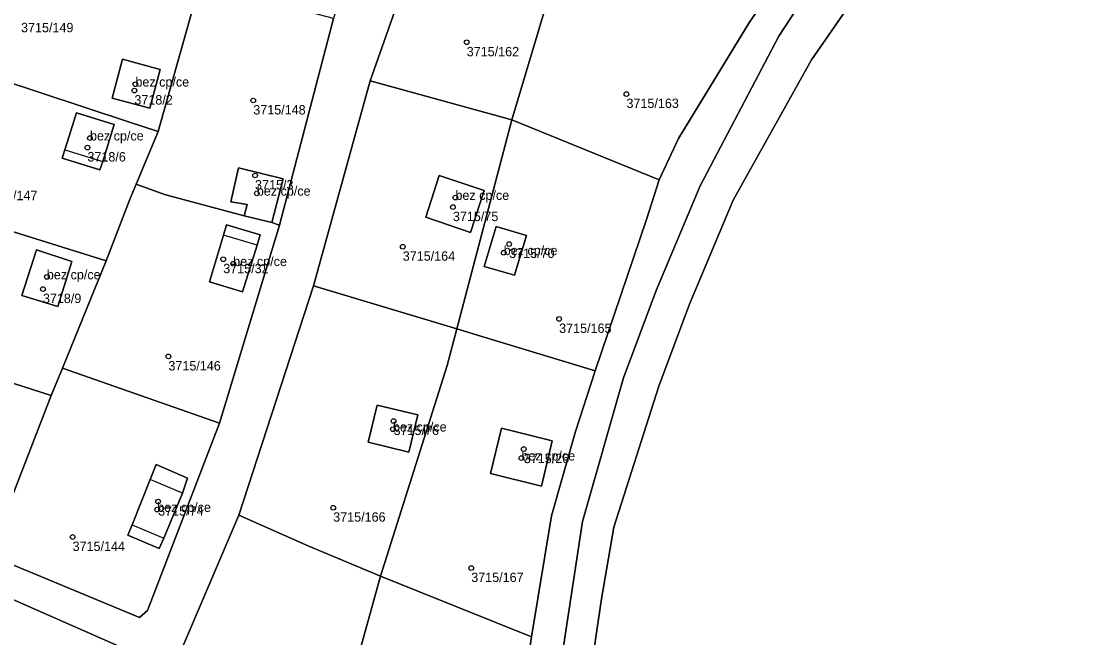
# Model space of a CAD drawing. Extents: x -878211 to -870363, y -1058464 to -1052522.
# Drawn here: x -874174.3 to -874059.8, y -1054710.7 to -1054645.1 of the extents above; entities that cross this region are included whole.
import ezdxf

# ---------------------------------------------------------------- set-up
doc = ezdxf.new("R2010")
doc.units = 0
for name, color, linetype in [('Definiční body', 7, 'Continuous'), ('Polygon budovy', 7, 'Continuous'), ('Polygon parcely', 7, 'Continuous')]:
    doc.layers.add(name, color=color, linetype=linetype)

msp = doc.modelspace()

# ---------------------------------------------------------------- linework, layer by layer
at = {"layer": 'Definiční body'}
for centre in [(-874126.9, -1054647.32994), (-874162.18, -1054651.79994), (-874162.29, -1054652.46994), (-874109.89, -1054652.83994), (-874149.63, -1054653.52994), (-874167.02, -1054657.53994), (-874167.29, -1054658.53994), (-874149.44, -1054661.51994), (-874149.25, -1054663.41994), (-874128.1, -1054663.86994), (-874128.37, -1054664.88994), (-874133.71, -1054669.10994), (-874122.38, -1054668.81994), (-874122.96, -1054669.74994), (-874152.83, -1054670.43994), (-874151.77, -1054670.91994), (-874171.61, -1054672.32994), (-874172.03, -1054673.61994), (-874117.06, -1054676.79994), (-874158.67, -1054680.79994), (-874134.76, -1054688.54994), (-874134.69, -1054687.67994), (-874120.82, -1054690.66994), (-874121.08, -1054691.62994), (-874159.76, -1054696.25994), (-874159.86, -1054697.10994), (-874141.12, -1054696.90994), (-874168.87, -1054700.02994), (-874126.42, -1054703.33994)]:
    msp.add_circle(centre, 0.25, dxfattribs=at)
at = {"layer": 'Polygon budovy'}
for points in [[(-874163.56, -1054649.12), (-874164.65, -1054653.29), (-874160.65, -1054654.35), (-874159.55, -1054650.23)], [(-874169.7, -1054658.78), (-874165.66, -1054660.02), (-874164.45, -1054656.07), (-874168.47, -1054654.85)], [(-874151.19, -1054660.71), (-874152.03, -1054664.34), (-874150.29, -1054664.62), (-874150.59, -1054665.81), (-874147.65, -1054666.54), (-874146.45, -1054661.86)], [(-874125.05, -1054663.1), (-874129.84, -1054661.53), (-874131.27, -1054665.95), (-874126.51, -1054667.58)], [(-874125.04, -1054671.2), (-874121.81, -1054672.15), (-874120.54, -1054667.91), (-874123.77, -1054666.94)], [(-874152.81, -1054667.86), (-874154.28, -1054672.85), (-874150.77, -1054673.93), (-874149.2, -1054668.95)], [(-874174.26, -1054674.3), (-874170.44, -1054675.49), (-874168.94, -1054670.69), (-874172.73, -1054669.43)], [(-874136.43, -1054685.99), (-874137.41, -1054689.92), (-874133.07, -1054690.98), (-874132.11, -1054687.03)], [(-874124.37, -1054693.27), (-874118.94, -1054694.6), (-874117.8, -1054689.8), (-874123.19, -1054688.44)], [(-874160.6, -1054693.89), (-874162.52, -1054698.73), (-874159.14, -1054700.16), (-874157.17, -1054695.35)]]:
    msp.add_lwpolyline(points, close=True, dxfattribs=at)
at = {"layer": 'Polygon parcely'}
for points in [[(-873958.87, -1054572.22), (-873994.42, -1054562.45), (-874037.2, -1054555.3), (-874042.77, -1054555.3), (-874041.73, -1054565.71), (-874049.45, -1054583.95), (-874050.98, -1054587.27), (-874057.93, -1054601.21), (-874068.39, -1054616.98), (-874085.05, -1054641.73), (-874090.2, -1054649.2), (-874098.51, -1054664.15), (-874103.17, -1054675.22), (-874106.44, -1054683.95), (-874111.24, -1054698.97), (-874112.54, -1054706.63), (-874115.52, -1054726.84)], [(-874159.73, -1054717.78), (-874151.16, -1054697.7), (-874143.2, -1054673.26), (-874137.19, -1054651.44), (-874130.08, -1054631.27), (-874119.88, -1054619.18), (-874113.87, -1054622.18), (-874098.44, -1054596.8), (-874089.86, -1054585.01), (-874081.29, -1054572.99), (-874080.56, -1054572.24), (-874083.61, -1054570.01), (-874084, -1054570.65), (-874101.98, -1054595.49), (-874111.68, -1054607.59), (-874113.58, -1054606.06), (-874117.06, -1054610.72), (-874123.65, -1054617.04), (-874135.11, -1054610.78), (-874148.45, -1054604.8), (-874164.57, -1054601.74), (-874169.42, -1054600.78), (-874179.99, -1054624.28)], [(-874054.71, -1054585.6), (-874061.33, -1054598.69), (-874071.31, -1054614.5), (-874088.87, -1054639.32), (-874093.66, -1054646.69), (-874102.03, -1054662.62), (-874106.71, -1054673.78), (-874110.2, -1054683.06), (-874114.57, -1054698.38), (-874120.15, -1054735.01)], [(-874115.52, -1054726.84), (-874112.54, -1054706.63), (-874111.24, -1054698.97), (-874106.44, -1054683.95), (-874103.17, -1054675.22), (-874098.51, -1054664.15), (-874090.2, -1054649.2), (-874085.05, -1054641.73), (-874068.39, -1054616.98), (-874057.93, -1054601.21)], [(-874221.67, -1054721.07), (-874213.29, -1054707.67), (-874204.57, -1054693.88), (-874180.73, -1054704.29), (-874179.22, -1054704.95), (-874162.73, -1054712.18)]]:
    msp.add_lwpolyline(points, dxfattribs=at)
for points in [[(-874141.09, -1054644.8), (-874146.83, -1054666.8), (-874153.21, -1054687.91), (-874160.88, -1054707.86), (-874161.73, -1054708.61), (-874177.75, -1054701.98), (-874203.33, -1054690.94), (-874197.35, -1054676.55), (-874191.77, -1054662.33), (-874186.23, -1054648.08), (-874180.48, -1054634.02), (-874174.08, -1054619.99), (-874170.95, -1054613.17), (-874168.29, -1054609.87), (-874164.26, -1054607.94), (-874159.97, -1054607.26), (-874152.33, -1054607.93), (-874146.3, -1054610.2), (-874132.64, -1054616.4)], [(-874113.38, -1054626.35), (-874114.34, -1054625.95), (-874115.47, -1054629.98), (-874118.7, -1054629.14), (-874118.16, -1054627.05), (-874119.85, -1054626.49), (-874119.16, -1054623.91), (-874121.03, -1054623.12), (-874120.18, -1054620.51), (-874112.43, -1054623.16), (-874113.87, -1054622.18), (-874119.88, -1054619.18), (-874130.08, -1054631.27), (-874137.19, -1054651.44), (-874122.11, -1054655.59)], [(-874091.45, -1054637.49), (-874101.21, -1054630.82), (-874104.33, -1054630.17), (-874113.38, -1054626.35), (-874122.11, -1054655.59), (-874106.4, -1054661.98), (-874104.35, -1054657.59), (-874096.77, -1054645.18)], [(-874180.48, -1054634.02), (-874186.23, -1054648.08), (-874162.9, -1054655.79), (-874159.76, -1054656.83), (-874159.51, -1054655.96), (-874155.32, -1054641.02)], [(-874129.41, -1054779.3), (-874126.83, -1054788.14), (-874124.3, -1054772.23), (-874121.99, -1054753.93), (-874120.15, -1054735.01), (-874114.57, -1054698.38), (-874110.2, -1054683.06), (-874106.71, -1054673.78), (-874102.03, -1054662.62), (-874093.66, -1054646.69), (-874088.87, -1054639.32), (-874091.45, -1054637.49), (-874096.77, -1054645.18), (-874104.35, -1054657.59), (-874106.4, -1054661.98), (-874107.75, -1054666.19), (-874113.21, -1054682.34), (-874115.31, -1054688.78), (-874117.87, -1054697.77), (-874119.99, -1054710.68), (-874123.7, -1054735.08), (-874125.65, -1054753.45), (-874128.28, -1054771.2)], [(-874159.51, -1054655.96), (-874159.76, -1054656.83), (-874162.1, -1054662.44), (-874159.08, -1054663.53), (-874150.59, -1054665.81), (-874150.29, -1054664.62), (-874152.03, -1054664.34), (-874151.19, -1054660.71), (-874146.45, -1054661.86), (-874147.65, -1054666.54), (-874146.83, -1054666.8), (-874141.09, -1054644.8), (-874155.32, -1054641.02)], [(-874159.76, -1054656.83), (-874162.9, -1054655.79), (-874186.23, -1054648.08), (-874191.77, -1054662.33), (-874165.29, -1054670.62), (-874162.8, -1054664.14), (-874162.1, -1054662.44)], [(-874164.65, -1054653.29), (-874160.65, -1054654.35), (-874159.55, -1054650.23), (-874163.56, -1054649.12)], [(-874164.65, -1054653.29), (-874163.56, -1054649.12), (-874159.55, -1054650.23), (-874160.65, -1054654.35)], [(-874122.11, -1054655.59), (-874137.19, -1054651.44), (-874143.2, -1054673.26), (-874127.95, -1054677.87)], [(-874169.7, -1054658.78), (-874169.97, -1054659.66), (-874165.97, -1054660.91), (-874165.66, -1054660.02), (-874164.45, -1054656.07), (-874168.47, -1054654.85)], [(-874169.7, -1054658.78), (-874168.47, -1054654.85), (-874164.45, -1054656.07), (-874165.66, -1054660.02), (-874165.97, -1054660.91), (-874169.97, -1054659.66)], [(-874124.94, -1054678.79), (-874113.21, -1054682.34), (-874107.75, -1054666.19), (-874106.4, -1054661.98), (-874122.11, -1054655.59), (-874127.95, -1054677.87)], [(-874150.59, -1054665.81), (-874147.65, -1054666.54), (-874146.45, -1054661.86), (-874151.19, -1054660.71), (-874152.03, -1054664.34), (-874150.29, -1054664.62)], [(-874125.05, -1054663.1), (-874126.51, -1054667.58), (-874131.27, -1054665.95), (-874129.84, -1054661.53)], [(-874125.05, -1054663.1), (-874129.84, -1054661.53), (-874131.27, -1054665.95), (-874126.51, -1054667.58)], [(-874165.29, -1054670.62), (-874191.77, -1054662.33), (-874197.35, -1054676.55), (-874171.14, -1054684.97), (-874169.94, -1054682.03)], [(-874150.59, -1054665.81), (-874159.08, -1054663.53), (-874162.1, -1054662.44), (-874162.8, -1054664.14), (-874165.29, -1054670.62), (-874169.94, -1054682.03), (-874153.21, -1054687.91), (-874146.83, -1054666.8), (-874147.65, -1054666.54)], [(-874154.28, -1054672.85), (-874150.77, -1054673.93), (-874149.2, -1054668.95), (-874148.91, -1054667.85), (-874152.48, -1054666.76), (-874152.81, -1054667.86)], [(-874154.28, -1054672.85), (-874152.81, -1054667.86), (-874152.48, -1054666.76), (-874148.91, -1054667.85), (-874149.2, -1054668.95), (-874150.77, -1054673.93)], [(-874123.77, -1054666.94), (-874120.54, -1054667.91), (-874121.81, -1054672.15), (-874125.04, -1054671.2)], [(-874123.77, -1054666.94), (-874125.04, -1054671.2), (-874121.81, -1054672.15), (-874120.54, -1054667.91)], [(-874172.73, -1054669.43), (-874168.94, -1054670.69), (-874170.44, -1054675.49), (-874174.26, -1054674.3)], [(-874172.73, -1054669.43), (-874174.26, -1054674.3), (-874170.44, -1054675.49), (-874168.94, -1054670.69)], [(-874151.16, -1054697.7), (-874143.7, -1054701.02), (-874136.07, -1054704.22), (-874128.97, -1054681.77), (-874127.95, -1054677.87), (-874143.2, -1054673.26)], [(-874197.35, -1054676.55), (-874203.33, -1054690.94), (-874177.75, -1054701.98), (-874171.14, -1054684.97)], [(-874119.99, -1054710.68), (-874117.87, -1054697.77), (-874115.31, -1054688.78), (-874113.21, -1054682.34), (-874124.94, -1054678.79), (-874127.95, -1054677.87), (-874128.97, -1054681.77), (-874136.07, -1054704.22)], [(-874153.21, -1054687.91), (-874169.94, -1054682.03), (-874171.14, -1054684.97), (-874177.75, -1054701.98), (-874161.73, -1054708.61), (-874160.88, -1054707.86)], [(-874137.41, -1054689.92), (-874133.07, -1054690.98), (-874132.11, -1054687.03), (-874136.43, -1054685.99)], [(-874137.41, -1054689.92), (-874136.43, -1054685.99), (-874132.11, -1054687.03), (-874133.07, -1054690.98)], [(-874117.8, -1054689.8), (-874118.94, -1054694.6), (-874124.37, -1054693.27), (-874123.19, -1054688.44)], [(-874117.8, -1054689.8), (-874123.19, -1054688.44), (-874124.37, -1054693.27), (-874118.94, -1054694.6)], [(-874156.65, -1054693.75), (-874159.97, -1054692.3), (-874160.6, -1054693.89), (-874162.52, -1054698.73), (-874162.97, -1054699.85), (-874159.65, -1054701.26), (-874159.14, -1054700.16), (-874157.17, -1054695.35)], [(-874156.65, -1054693.75), (-874157.17, -1054695.35), (-874159.14, -1054700.16), (-874159.65, -1054701.26), (-874162.97, -1054699.85), (-874162.52, -1054698.73), (-874160.6, -1054693.89), (-874159.97, -1054692.3)], [(-874136.07, -1054704.22), (-874143.7, -1054701.02), (-874151.16, -1054697.7), (-874159.73, -1054717.78), (-874144.45, -1054725.67), (-874142.34, -1054726.75)], [(-874123.7, -1054735.08), (-874119.99, -1054710.68), (-874136.07, -1054704.22), (-874142.34, -1054726.75)], [(-874190.56, -1054720.92), (-874171.84, -1054730.11), (-874162.73, -1054712.18), (-874179.22, -1054704.95), (-874188.91, -1054718.33)]]:
    msp.add_lwpolyline(points, close=True, dxfattribs=at)

# ---------------------------------------------------------------- texts
at = {"layer": 'Definiční body'}
for s, p in [('3715/149', (-874174.36, -1054646.259)), ('3715/162', (-874126.9, -1054648.819)), ('bez cp/ce', (-874162.18, -1054652.05)), ('3718/2', (-874162.29, -1054653.959)), ('3715/148', (-874149.63, -1054655.019)), ('3715/163', (-874109.89, -1054654.329)), ('bez cp/ce', (-874167.02, -1054657.79)), ('3718/6', (-874167.29, -1054660.029)), ('3715/3', (-874149.44, -1054663.009)), ('3715/147', (-874178.19, -1054664.149)), ('bez cp/ce', (-874149.25, -1054663.669)), ('bez cp/ce', (-874128.1, -1054664.12)), ('3715/75', (-874128.37, -1054666.379)), ('bez cp/ce', (-874122.96, -1054670)), ('bez cp/ce', (-874151.77, -1054671.169)), ('3715/164', (-874133.71, -1054670.599)), ('3715/70', (-874122.38, -1054670.309)), ('3715/32', (-874152.83, -1054671.929)), ('bez cp/ce', (-874171.61, -1054672.58)), ('3718/9', (-874172.03, -1054675.109)), ('3715/165', (-874117.06, -1054678.289)), ('3715/146', (-874158.67, -1054682.289)), ('bez cp/ce', (-874134.76, -1054688.8)), ('3715/76', (-874134.69, -1054689.169)), ('bez cp/ce', (-874121.08, -1054691.879)), ('3715/26', (-874120.82, -1054692.159)), ('bez cp/ce', (-874159.86, -1054697.36)), ('3715/74', (-874159.76, -1054697.749)), ('3715/166', (-874141.12, -1054698.399)), ('3715/144', (-874168.87, -1054701.519)), ('3715/167', (-874126.42, -1054704.829))]:
    msp.add_text(s, height=0.999996, dxfattribs=at).set_placement(p)

doc.saveas('drawing.dxf')
